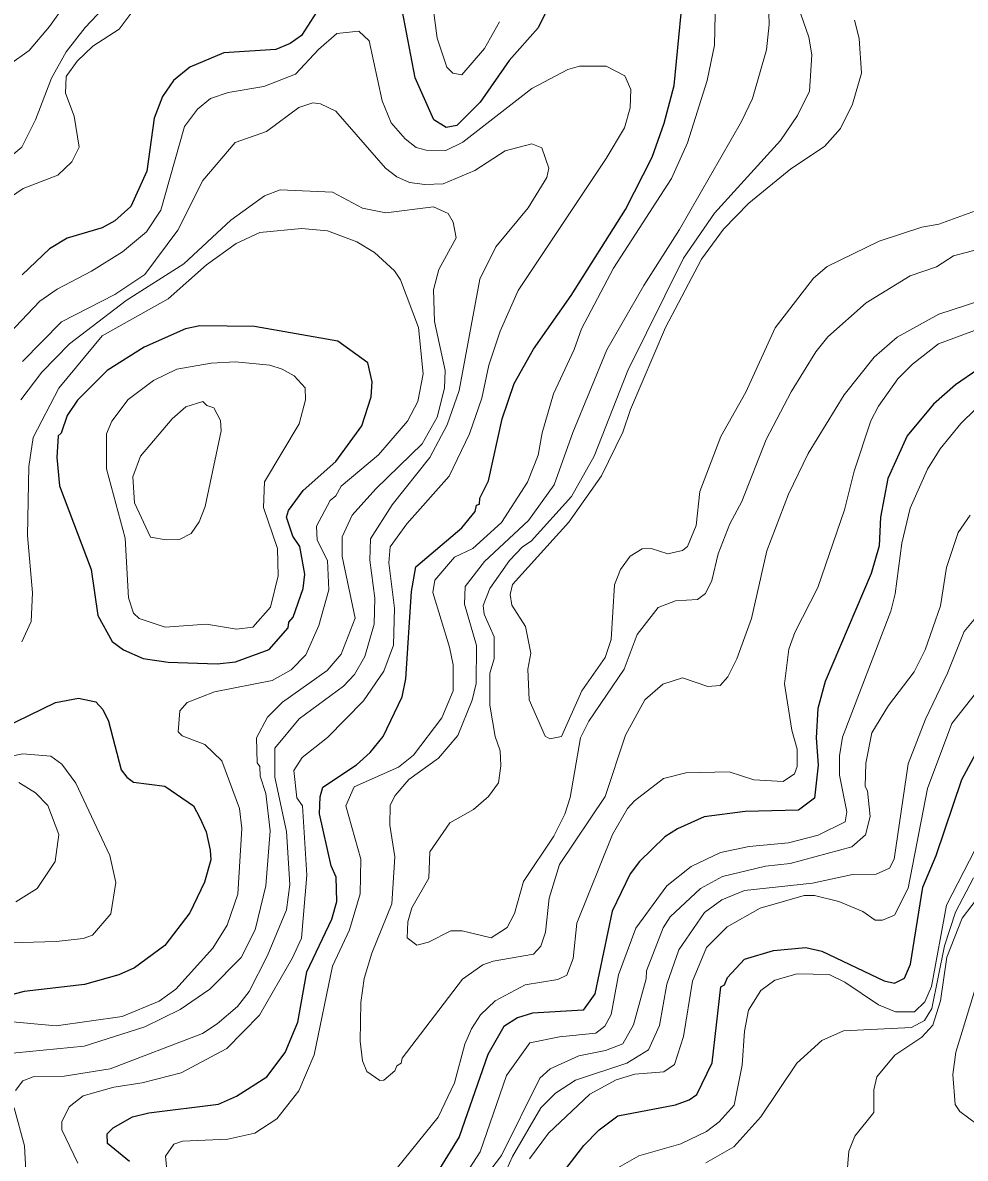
# Model space of a CAD drawing. Extents: x 673.3 to 698.5, y 6984.3 to 7012.3.
# Drawn here: x 688.421 to 689.47, y 7007.095 to 7008.359 of the extents above; entities that cross this region are included whole.
import ezdxf

# ---------------------------------------------------------------- set-up
doc = ezdxf.new("R2010")
doc.units = 0
doc.header["$LTSCALE"] = 0.032
doc.layers.add('1', color=7, linetype='Continuous', lineweight=25)
doc.layers.add('2', color=7, linetype='Continuous', lineweight=13)

msp = doc.modelspace()

# ---------------------------------------------------------------- linework, layer by layer
at = {"layer": '1'}
for points in [[(689.0451, 7008.455), (688.9946, 7008.3533), (688.9622, 7008.3172), (688.9301, 7008.2707), (688.904, 7008.2447), (688.8921, 7008.2423), (688.8785, 7008.2509), (688.8576, 7008.2979), (688.8432, 7008.3735)], [(688.8536, 7007.7256), (688.8584, 7007.7533), (688.9096, 7007.7965), (688.9244, 7007.8148), (688.926, 7007.8217), (688.9292, 7007.823), (688.9295, 7007.8296), (688.9391, 7007.849), (688.9545, 7007.9181), (688.9678, 7007.9575), (688.9892, 7007.9957), (689.0313, 7008.0552), (689.0916, 7008.1513), (689.1214, 7008.2094), (689.1349, 7008.2473), (689.1461, 7008.2892), (689.1589, 7008.4233)], [(688.7678, 7008.4023), (688.7312, 7008.3449), (688.7186, 7008.3361), (688.7026, 7008.3294), (688.6445, 7008.3257), (688.6068, 7008.3098), (688.5885, 7008.2949), (688.5764, 7008.2768), (688.5672, 7008.2528), (688.5589, 7008.1938), (688.541, 7008.1546), (688.5235, 7008.1387), (688.5094, 7008.1309), (688.4701, 7008.1193), (688.4507, 7008.1072), (688.4202, 7008.0783)], [(689.4841, 7007.9731), (689.4591, 7007.956), (689.4348, 7007.9342), (689.4054, 7007.8992), (689.3839, 7007.8516), (689.3758, 7007.8087), (689.374, 7007.7767), (689.3651, 7007.7458), (689.314, 7007.6256), (689.3058, 7007.5953), (689.304, 7007.5627), (689.3063, 7007.5324), (689.3022, 7007.4956), (689.2845, 7007.4824), (689.2248, 7007.4809), (689.1795, 7007.4749), (689.1495, 7007.4614), (689.1356, 7007.4525), (689.1074, 7007.4252), (689.0968, 7007.4115), (689.077, 7007.3699), (689.0578, 7007.2778), (689.0446, 7007.2594), (688.9882, 7007.2561), (688.9714, 7007.251), (688.9563, 7007.2413), (688.9386, 7007.21), (688.9065, 7007.1184), (688.8806, 7007.0763)], [(688.5398, 7007.0909), (688.5151, 7007.1109), (688.5148, 7007.1216), (688.5216, 7007.1284), (688.5431, 7007.1408), (688.5612, 7007.1453), (688.6387, 7007.1549), (688.6588, 7007.1636), (688.6925, 7007.1854), (688.7128, 7007.2123), (688.7271, 7007.2463), (688.7371, 7007.3021), (688.7647, 7007.3608), (688.7705, 7007.3806), (688.7698, 7007.4077), (688.764, 7007.4201), (688.7511, 7007.478), (688.7518, 7007.4972), (688.7548, 7007.5079), (688.7922, 7007.5328), (688.8077, 7007.5465), (688.822, 7007.5641), (688.843, 7007.6086), (688.8471, 7007.6285), (688.8536, 7007.7256)], [(688.3838, 7007.5664), (688.4573, 7007.6022), (688.4828, 7007.607), (688.5023, 7007.603), (688.5101, 7007.5945), (688.5163, 7007.5813), (688.5303, 7007.5273), (688.5367, 7007.5191), (688.5441, 7007.5133), (688.5789, 7007.509), (688.6108, 7007.4872), (688.618, 7007.4737), (688.6251, 7007.4581), (688.6296, 7007.4377), (688.6303, 7007.4268), (688.6232, 7007.4021), (688.607, 7007.3679), (688.5789, 7007.3315), (688.5452, 7007.3067), (688.5279, 7007.299), (688.4894, 7007.2879), (688.4225, 7007.2804), (688.372, 7007.2674)], [(689.0252, 7007.0828), (689.0453, 7007.1088), (689.0626, 7007.1263), (689.0834, 7007.142), (689.1473, 7007.1542), (689.1627, 7007.1598), (689.1711, 7007.1657), (689.1883, 7007.2007), (689.1979, 7007.2856), (689.2019, 7007.2877), (689.2054, 7007.2959), (689.2242, 7007.3163), (689.2564, 7007.3261), (689.2925, 7007.3293), (689.3105, 7007.3252), (689.3798, 7007.2921), (689.3912, 7007.2896), (689.4022, 7007.2951), (689.4091, 7007.3109), (689.4228, 7007.3966), (689.4376, 7007.4318), (689.4663, 7007.5162), (689.495, 7007.5702)]]:
    msp.add_lwpolyline(points, dxfattribs=at)
msp.add_lwpolyline([(688.7715, 7008.0044), (688.6788, 7008.0207), (688.6179, 7008.0215), (688.6019, 7008.0183), (688.5561, 7007.9978), (688.5148, 7007.9718), (688.4816, 7007.9387), (688.4702, 7007.9217), (688.4635, 7007.9021), (688.4603, 7007.899), (688.4587, 7007.8751), (688.4618, 7007.8435), (688.4969, 7007.7503), (688.5043, 7007.699), (688.5203, 7007.6701), (688.533, 7007.6607), (688.5548, 7007.6511), (688.5827, 7007.6469), (688.6372, 7007.6453), (688.6577, 7007.6475), (688.695, 7007.6612), (688.7162, 7007.6852), (688.7171, 7007.6914), (688.7219, 7007.6973), (688.733, 7007.7292), (688.7347, 7007.7452), (688.7292, 7007.7758), (688.7216, 7007.7873), (688.7145, 7007.8087), (688.7165, 7007.8158), (688.7328, 7007.8381), (688.7693, 7007.8706), (688.7983, 7007.9103), (688.8088, 7007.9425), (688.8096, 7007.9591), (688.8048, 7007.9804)], close=True, dxfattribs=at)
at = {"layer": '2'}
for points in [[(688.5799, 7007.0968), (688.5889, 7007.1101), (688.5987, 7007.1135), (688.649, 7007.1159), (688.6791, 7007.1227), (688.7035, 7007.1386), (688.7282, 7007.1697), (688.7452, 7007.2096), (688.7655, 7007.3084), (688.7847, 7007.349), (688.7966, 7007.3891), (688.7973, 7007.4276), (688.7803, 7007.4869), (688.7899, 7007.5082), (688.8392, 7007.5301), (688.8558, 7007.5433), (688.8874, 7007.5852), (688.8999, 7007.6152), (688.9, 7007.6439), (688.896, 7007.6638), (688.8772, 7007.7246), (688.8795, 7007.7382), (688.9014, 7007.7638), (688.922, 7007.7737), (688.9539, 7007.8027), (688.9827, 7007.8475), (688.9945, 7007.8777), (688.999, 7007.9024), (689.0115, 7007.9458), (689.0347, 7007.9952), (689.0427, 7008.0181), (689.0783, 7008.0859), (689.1428, 7008.1855), (689.1609, 7008.2253), (689.1826, 7008.2947), (689.1908, 7008.334), (689.1931, 7008.4382)], [(688.2665, 7008.134), (688.2786, 7008.1171), (688.2876, 7008.1177), (688.3016, 7008.13), (688.3329, 7008.1699), (688.3459, 7008.1823), (688.3677, 7008.194), (688.3996, 7008.2037), (688.4199, 7008.2206), (688.4352, 7008.251), (688.4527, 7008.2974), (688.4691, 7008.3266), (688.4903, 7008.3539), (688.5576, 7008.4251)], [(688.5692, 7008.4074), (688.5283, 7008.3519), (688.4988, 7008.333), (688.4814, 7008.3162), (688.469, 7008.2994), (688.4684, 7008.2806), (688.4782, 7008.2551), (688.4838, 7008.2205), (688.4755, 7008.2043), (688.4599, 7008.1892), (688.4214, 7008.1747), (688.4003, 7008.1602)], [(688.4873, 7008.4068), (688.4506, 7008.3549)], [(689.4086, 7008.0771), (689.3598, 7008.0472), (689.3169, 7008.0093), (689.3038, 7007.9928), (689.2761, 7007.948), (689.2484, 7007.8951), (689.2211, 7007.8259), (689.2079, 7007.8011), (689.1951, 7007.7676), (689.1879, 7007.738), (689.1809, 7007.7236), (689.1721, 7007.717), (689.1476, 7007.7153), (689.1281, 7007.708), (689.1048, 7007.6777), (689.0902, 7007.6391), (689.0508, 7007.5812), (689.0417, 7007.5626), (689.0302, 7007.4963), (689.0241, 7007.4777), (689.012, 7007.4532), (688.9783, 7007.4029), (688.9681, 7007.3671), (688.9602, 7007.3514), (688.9423, 7007.34), (688.9101, 7007.348), (688.8975, 7007.348), (688.8724, 7007.3352), (688.8595, 7007.3318), (688.8488, 7007.34), (688.8495, 7007.3578), (688.8541, 7007.3736), (688.873, 7007.4065), (688.874, 7007.436), (688.8963, 7007.4681), (688.9227, 7007.483), (688.9392, 7007.4973), (688.9504, 7007.5127), (688.9529, 7007.5315), (688.9521, 7007.5484), (688.9466, 7007.5642), (688.9407, 7007.5993), (688.9408, 7007.6347), (688.9455, 7007.6508), (688.9455, 7007.6751), (688.9345, 7007.7006), (688.9334, 7007.7103), (688.9407, 7007.7292), (688.9626, 7007.7601), (688.9773, 7007.7755), (688.9867, 7007.7817), (689.0315, 7007.8316), (689.057, 7007.8764), (689.0945, 7007.9717), (689.1562, 7008.0968), (689.1907, 7008.1469), (689.2642, 7008.2278), (689.2831, 7008.2558), (689.2965, 7008.2831), (689.2991, 7008.3235), (689.2958, 7008.343), (689.2755, 7008.402)], [(689.2509, 7008.3823), (689.2518, 7008.3573), (689.2486, 7008.3289), (689.233, 7008.2748), (689.221, 7008.249), (689.152, 7008.1288), (689.1123, 7008.0665), (689.0711, 7007.9948), (689.0333, 7007.9028), (689.0122, 7007.8446), (688.9837, 7007.8049), (688.935, 7007.7593), (688.9134, 7007.7314), (688.9126, 7007.7118), (688.926, 7007.6657), (688.9254, 7007.6233), (688.9211, 7007.6047), (688.9051, 7007.5653), (688.8835, 7007.5401), (688.8507, 7007.5162), (688.8354, 7007.4987), (688.8299, 7007.4878), (688.8295, 7007.4657), (688.8349, 7007.4301), (688.8316, 7007.378), (688.8094, 7007.323), (688.8008, 7007.2949), (688.7973, 7007.2679), (688.7965, 7007.2249), (688.7991, 7007.2029), (688.8038, 7007.1912), (688.8185, 7007.1811), (688.8227, 7007.1814), (688.8349, 7007.1918), (688.8373, 7007.1974), (688.8419, 7007.2006), (688.843, 7007.2062), (688.9105, 7007.2942), (688.9331, 7007.3101), (688.9443, 7007.3139), (688.9893, 7007.3219), (688.9975, 7007.3308), (689.0026, 7007.3464), (689.0067, 7007.3842), (689.0182, 7007.4216), (689.0692, 7007.4975), (689.0919, 7007.5657), (689.1133, 7007.6052), (689.1334, 7007.6224), (689.1551, 7007.6296), (689.1834, 7007.6201), (689.1971, 7007.6209), (689.2056, 7007.6306), (689.2158, 7007.6508)], [(688.9515, 7008.3601), (688.935, 7008.3303), (688.9095, 7008.3011), (688.8997, 7008.3029), (688.893, 7008.3095), (688.882, 7008.3419), (688.877, 7008.3813)], [(688.4506, 7008.3549), (688.428, 7008.3282), (688.4061, 7008.3126), (688.3968, 7008.3124), (688.3871, 7008.3179), (688.3777, 7008.3357), (688.3719, 7008.3559), (688.3721, 7008.363)], [(689.3467, 7008.362), (689.352, 7008.3414), (689.3545, 7008.3028), (689.3446, 7008.2683), (689.331, 7008.2412), (689.3132, 7008.2214), (689.276, 7008.1964), (689.2291, 7008.1583), (689.2009, 7008.1293), (689.1765, 7008.096), (689.1364, 7008.0197), (689.0973, 7007.9285), (689.0888, 7007.9032), (689.0652, 7007.8544), (689.0287, 7007.8028), (688.9659, 7007.7337), (688.9635, 7007.7224), (688.9652, 7007.7105), (688.9806, 7007.6868), (688.9863, 7007.6569), (688.983, 7007.6392), (688.9847, 7007.6052), (689.0025, 7007.5648), (689.0074, 7007.5615), (689.0205, 7007.5641), (689.0432, 7007.615), (689.0692, 7007.6524), (689.0758, 7007.6722), (689.0797, 7007.7331), (689.0862, 7007.7504), (689.097, 7007.765), (689.1103, 7007.7731), (689.1202, 7007.7738), (689.1388, 7007.7675), (689.1551, 7007.7713), (689.1607, 7007.7759), (689.1703, 7007.7993), (689.1745, 7007.837), (689.1979, 7007.8984), (689.2259, 7007.9477), (689.2585, 7008.0194), (689.301, 7008.0748), (689.3162, 7008.0875), (689.374, 7008.116), (689.4218, 7008.1316), (689.4404, 7008.1347), (689.514, 7008.1616)], [(688.4058, 7008.0129), (688.4398, 7008.0491), (688.4592, 7008.0626), (688.4972, 7008.0823), (688.5318, 7008.104), (688.5584, 7008.1262), (688.5746, 7008.1504), (688.601, 7008.2437), (688.6153, 7008.2629), (688.63, 7008.2749), (688.6495, 7008.2814), (688.6892, 7008.288), (688.7246, 7008.302), (688.7501, 7008.3293), (688.7705, 7008.3471), (688.7948, 7008.3497), (688.8063, 7008.3389), (688.8208, 7008.2722), (688.831, 7008.2477), (688.8464, 7008.2298), (688.8586, 7008.2201), (688.87, 7008.2171), (688.8918, 7008.217), (688.9107, 7008.2261), (688.9876, 7008.2858), (689.0276, 7008.3069), (689.0404, 7008.3107), (689.0702, 7008.3106), (689.0912, 7008.2999), (689.0978, 7008.2846), (689.0969, 7008.2644), (689.0905, 7008.2422), (689.0701, 7008.2078), (688.9722, 7008.0608), (688.9521, 7008.0158), (688.9397, 7007.9777), (688.9318, 7007.9412), (688.9183, 7007.9012), (688.8955, 7007.8541), (688.8482, 7007.8011), (688.83, 7007.7756), (688.8283, 7007.7576), (688.8348, 7007.707), (688.8336, 7007.6658), (688.8229, 7007.6369), (688.8002, 7007.6041), (688.7599, 7007.563), (688.7319, 7007.5407), (688.7225, 7007.5263), (688.7258, 7007.4958), (688.7322, 7007.487), (688.7372, 7007.41), (688.7313, 7007.3397), (688.7211, 7007.3177), (688.6843, 7007.2539), (688.6481, 7007.2168), (688.5971, 7007.1899), (688.5537, 7007.1784), (688.5224, 7007.1738), (688.4882, 7007.164), (688.4725, 7007.1517), (688.4644, 7007.135), (688.4643, 7007.1261), (688.4822, 7007.0891)], [(688.4127, 7007.1702), (688.4211, 7007.1807), (688.4326, 7007.1851), (688.4671, 7007.1861), (688.5182, 7007.1943), (688.6208, 7007.2337), (688.6373, 7007.2442), (688.6599, 7007.2637), (688.673, 7007.2802), (688.6931, 7007.3204), (688.7143, 7007.3711), (688.7183, 7007.3996), (688.7143, 7007.4584), (688.7013, 7007.5189), (688.7013, 7007.5514), (688.7285, 7007.5838), (688.778, 7007.6203), (688.7902, 7007.6333), (688.8017, 7007.6532), (688.812, 7007.6895), (688.8128, 7007.7184), (688.8072, 7007.7608), (688.808, 7007.7843), (688.8322, 7007.8222), (688.8741, 7007.875), (688.8933, 7007.9115), (688.9066, 7007.9494), (688.9295, 7008.0734), (688.9474, 7008.1094), (688.9834, 7008.1531), (689.0041, 7008.1867), (689.0065, 7008.1973), (688.9988, 7008.2198), (688.9874, 7008.2242), (688.958, 7008.2165), (688.9239, 7008.1947), (688.8889, 7008.1796), (688.8684, 7008.1788), (688.8514, 7008.1811), (688.8374, 7008.1874), (688.8246, 7008.197), (688.7693, 7008.2605), (688.7524, 7008.2689), (688.7439, 7008.2699), (688.7282, 7008.2648), (688.6921, 7008.238), (688.6572, 7008.2257), (688.6213, 7008.1834), (688.5936, 7008.128), (688.5569, 7008.0786), (688.5233, 7008.0566), (688.464, 7008.026), (688.4207, 7007.9819)], [(688.8902, 7007.9523), (688.891, 7007.9719), (688.879, 7008.0265), (688.8781, 7008.0618), (688.8839, 7008.0845), (688.9032, 7008.1196), (688.9, 7008.1371), (688.8943, 7008.1468), (688.878, 7008.1541), (688.825, 7008.1474), (688.799, 7008.1527), (688.7655, 7008.1704), (688.7075, 7008.1729), (688.6899, 7008.1665), (688.6525, 7008.1393), (688.6001, 7008.0905), (688.5361, 7008.0499), (688.473, 7008.0017), (688.4421, 7007.97), (688.4187, 7007.9392)], [(688.4055, 7007.247), (688.4581, 7007.2422), (688.5314, 7007.2523), (688.5728, 7007.2695), (688.5913, 7007.2829), (688.6325, 7007.3284), (688.6482, 7007.3543), (688.6604, 7007.3885), (688.6646, 7007.4618), (688.6622, 7007.4842), (688.6426, 7007.537), (688.6234, 7007.5555), (688.5984, 7007.565), (688.594, 7007.5695), (688.5958, 7007.5929), (688.6039, 7007.6022), (688.6341, 7007.6139), (688.6983, 7007.6267), (688.7196, 7007.6386), (688.7361, 7007.6551), (688.7505, 7007.6879), (688.7617, 7007.7277), (688.7599, 7007.7601), (688.7486, 7007.783), (688.7478, 7007.7984), (688.7629, 7007.8272), (688.7695, 7007.8324), (688.7753, 7007.8429), (688.8167, 7007.878), (688.849, 7007.9155), (688.8608, 7007.9374), (688.8666, 7007.968), (688.8615, 7008.0198), (688.8413, 7008.0728), (688.8345, 7008.0828), (688.8123, 7008.1032), (688.7928, 7008.1151), (688.7599, 7008.1274), (688.7313, 7008.1298), (688.6847, 7008.1256), (688.6583, 7008.1133), (688.6253, 7008.0896), (688.5827, 7008.0518), (688.5094, 7008.0103), (688.4609, 7007.952), (688.4326, 7007.8973), (688.4277, 7007.8651), (688.4261, 7007.7882), (688.4317, 7007.7243), (688.4301, 7007.6924), (688.4199, 7007.6695)], [(689.5046, 7008.112), (689.4569, 7008.0997), (689.4381, 7008.0874), (689.4086, 7008.0771)], [(689.2158, 7007.6508), (689.2319, 7007.6957), (689.2492, 7007.7712), (689.2732, 7007.834), (689.2951, 7007.8793), (689.3352, 7007.9448), (689.3684, 7007.9867), (689.394, 7008.0089), (689.4406, 7008.0344), (689.5032, 7008.0551)], [(689.5375, 7008.0375), (689.4401, 7008.0015), (689.4111, 7007.9788), (689.3948, 7007.9624), (689.3733, 7007.9322), (689.3648, 7007.9159), (689.3463, 7007.8598), (689.3357, 7007.8165), (689.3059, 7007.7302), (689.2802, 7007.6801), (689.2736, 7007.6617), (689.2689, 7007.623), (689.277, 7007.5715), (689.2827, 7007.55), (689.2827, 7007.5308), (689.28, 7007.5228), (689.2674, 7007.5143), (689.2345, 7007.5159), (689.2072, 7007.5248), (689.159, 7007.5239), (689.1341, 7007.5175), (689.1018, 7007.4928), (689.094, 7007.4839), (689.0772, 7007.455), (689.0377, 7007.3565), (689.0335, 7007.3171), (689.0263, 7007.2986), (689.0166, 7007.2937), (688.9801, 7007.2878), (688.9466, 7007.2698), (688.9303, 7007.2543), (688.9202, 7007.2387), (688.9131, 7007.2217), (688.9016, 7007.1787), (688.8832, 7007.1402), (688.8067, 7007.0457)], [(688.3978, 7007.2104), (688.4892, 7007.2193), (688.5569, 7007.2408), (688.5959, 7007.2603), (688.629, 7007.2828), (688.6639, 7007.3181), (688.6796, 7007.349), (688.6914, 7007.3978), (688.6964, 7007.4593), (688.6916, 7007.5008), (688.6851, 7007.5201), (688.6849, 7007.5309), (688.6818, 7007.5349), (688.6809, 7007.5627), (688.6932, 7007.5858), (688.7099, 7007.6026), (688.7597, 7007.6377), (688.7754, 7007.656), (688.7909, 7007.6962), (688.7763, 7007.7647), (688.7763, 7007.7867), (688.7877, 7007.8106), (688.814, 7007.8402), (688.8654, 7007.8902), (688.8821, 7007.9197), (688.8902, 7007.9523)], [(688.9061, 7007.0649), (688.93, 7007.1019), (688.9593, 7007.1866), (688.9853, 7007.2231), (689.0183, 7007.2299), (689.0586, 7007.2338), (689.0687, 7007.2416), (689.0758, 7007.2545), (689.084, 7007.299), (689.1034, 7007.351), (689.1378, 7007.3978), (689.1649, 7007.4194), (689.1974, 7007.4349), (689.2293, 7007.4418), (689.2733, 7007.4458), (689.3061, 7007.4542), (689.3363, 7007.4693), (689.338, 7007.4802), (689.33, 7007.5213), (689.33, 7007.5428), (689.3333, 7007.5635), (689.3871, 7007.7037), (689.3919, 7007.723), (689.3992, 7007.7795), (689.4088, 7007.8186), (689.428, 7007.8619), (689.4419, 7007.8845), (689.4649, 7007.913), (689.4977, 7007.9449)], [(689.4753, 7007.8108), (689.4621, 7007.7914), (689.449, 7007.7526), (689.4423, 7007.7096), (689.4252, 7007.6608), (689.413, 7007.6364), (689.3846, 7007.5988), (689.3661, 7007.5685), (689.3594, 7007.5347), (689.3585, 7007.5086), (689.361, 7007.5038), (689.3641, 7007.4752), (689.3591, 7007.4547), (689.3437, 7007.4415), (689.2749, 7007.423), (689.2476, 7007.42), (689.1997, 7007.4083), (689.1753, 7007.395), (689.1416, 7007.3635), (689.1336, 7007.3511), (689.1153, 7007.3034), (689.1149, 7007.2944), (689.1007, 7007.2432), (689.0889, 7007.222), (689.0694, 7007.2144), (689.0399, 7007.2088), (689.0078, 7007.1943), (688.9963, 7007.1837), (688.9538, 7007.0975), (688.9143, 7007.0462)], [(689.491, 7007.7078), (689.4689, 7007.6813), (689.4503, 7007.6347), (689.4256, 7007.5837), (689.4066, 7007.5337), (689.3908, 7007.4276), (689.3857, 7007.4175), (689.3707, 7007.4108), (689.3446, 7007.4107), (689.3001, 7007.401), (689.2244, 7007.3927), (689.1991, 7007.3824), (689.1799, 7007.3681), (689.151, 7007.3268), (689.1379, 7007.2885), (689.1297, 7007.2425), (689.1174, 7007.2153), (689.0932, 7007.2004), (689.0363, 7007.1816), (689.014, 7007.1672), (688.9977, 7007.1509), (688.9659, 7007.0964), (688.9427, 7007.0445)], [(689.5173, 7007.6579), (689.455, 7007.5787), (689.4278, 7007.5064), (689.4065, 7007.3953), (689.3913, 7007.3654), (689.3778, 7007.3596), (689.3696, 7007.3596), (689.356, 7007.3692), (689.3294, 7007.3805), (689.3023, 7007.3871), (689.2906, 7007.3871), (689.2417, 7007.3731), (689.2049, 7007.3523), (689.1818, 7007.3292), (689.1665, 7007.2917), (689.1564, 7007.2301), (689.1464, 7007.1989), (689.1346, 7007.1907), (689.1021, 7007.1883), (689.0815, 7007.1818), (689.0522, 7007.166), (689.0062, 7007.1227), (688.985, 7007.0938)], [(688.355, 7007.5321), (688.4208, 7007.5451), (688.4521, 7007.5425), (688.4644, 7007.5336), (688.4799, 7007.5123), (688.5176, 7007.4317), (688.5245, 7007.4018), (688.519, 7007.3666), (688.4984, 7007.343), (688.4882, 7007.3392), (688.4582, 7007.3359), (688.3694, 7007.3334)], [(688.4133, 7007.38), (688.437, 7007.395), (688.4569, 7007.4249), (688.461, 7007.4552), (688.4487, 7007.4873), (688.4352, 7007.5015), (688.4165, 7007.5131)], [(689.0805, 7007.0824), (689.1066, 7007.0971), (689.1535, 7007.1108), (689.1821, 7007.1242), (689.1962, 7007.1352), (689.2127, 7007.1536), (689.2216, 7007.1982), (689.2242, 7007.2363), (689.2288, 7007.2595), (689.2424, 7007.2815), (689.2581, 7007.2928), (689.283, 7007.3001), (689.3186, 7007.2991), (689.3359, 7007.2906), (689.3734, 7007.2653), (689.3922, 7007.2576), (689.4135, 7007.2577), (689.4251, 7007.2689), (689.4324, 7007.2858), (689.4491, 7007.3763), (689.481, 7007.4384)], [(689.4791, 7007.4067), (689.4593, 7007.3686), (689.4467, 7007.3313), (689.4329, 7007.2615), (689.4247, 7007.2481), (689.4102, 7007.2401), (689.3344, 7007.2366), (689.3105, 7007.2259), (689.2825, 7007.2004), (689.2424, 7007.1406), (689.2122, 7007.1073), (689.1812, 7007.0895)], [(689.4845, 7007.0433), (689.4381, 7007.0176), (689.4231, 7007.0126), (689.4155, 7007.0131), (689.4013, 7007.0237), (689.3959, 7007.0376), (689.3754, 7007.0569), (689.3429, 7007.0623), (689.3374, 7007.0658), (689.3403, 7007.1026), (689.347, 7007.119), (689.3682, 7007.1456), (689.3683, 7007.1708), (689.3716, 7007.1851), (689.3916, 7007.2093), (689.4215, 7007.2294), (689.434, 7007.2428), (689.4423, 7007.2699), (689.4496, 7007.3184), (689.4666, 7007.3621), (689.4988, 7007.4044)], [(689.4927, 7007.3217), (689.4594, 7007.2126), (689.4563, 7007.1878), (689.4587, 7007.1546), (689.464, 7007.1466), (689.4838, 7007.1319)], [(688.4046, 7007.0282), (688.4212, 7007.0649), (688.4243, 7007.0807), (688.4228, 7007.1084), (688.4114, 7007.1508)], [(688.5814, 7007.0815), (688.5799, 7007.0968)]]:
    msp.add_lwpolyline(points, dxfattribs=at)
for points in [[(688.5794, 7007.6861), (688.6253, 7007.6893), (688.6587, 7007.6837), (688.6768, 7007.6859), (688.6965, 7007.7084), (688.7052, 7007.7432), (688.7045, 7007.7736), (688.6887, 7007.8191), (688.6898, 7007.8478), (688.7286, 7007.9126), (688.7355, 7007.939), (688.7352, 7007.9525), (688.7229, 7007.9658), (688.7097, 7007.9734), (688.6958, 7007.9776), (688.6576, 7007.9816), (688.6306, 7007.98), (688.5924, 7007.9735), (688.5664, 7007.9606), (688.538, 7007.9394), (688.52, 7007.9153), (688.514, 7007.9014), (688.514, 7007.8625), (688.535, 7007.7853), (688.5386, 7007.7188), (688.5442, 7007.7015), (688.5506, 7007.6957)], [(688.6172, 7007.8032), (688.6239, 7007.8205), (688.6418, 7007.9045), (688.641, 7007.9162), (688.6336, 7007.9303), (688.6258, 7007.9328), (688.6212, 7007.9375), (688.6025, 7007.9314), (688.5871, 7007.9179), (688.5518, 7007.8764), (688.5433, 7007.8536), (688.5451, 7007.8244), (688.5632, 7007.7861), (688.5803, 7007.7831), (688.5953, 7007.7838), (688.6082, 7007.7902)]]:
    msp.add_lwpolyline(points, close=True, dxfattribs=at)

doc.saveas('drawing.dxf')
